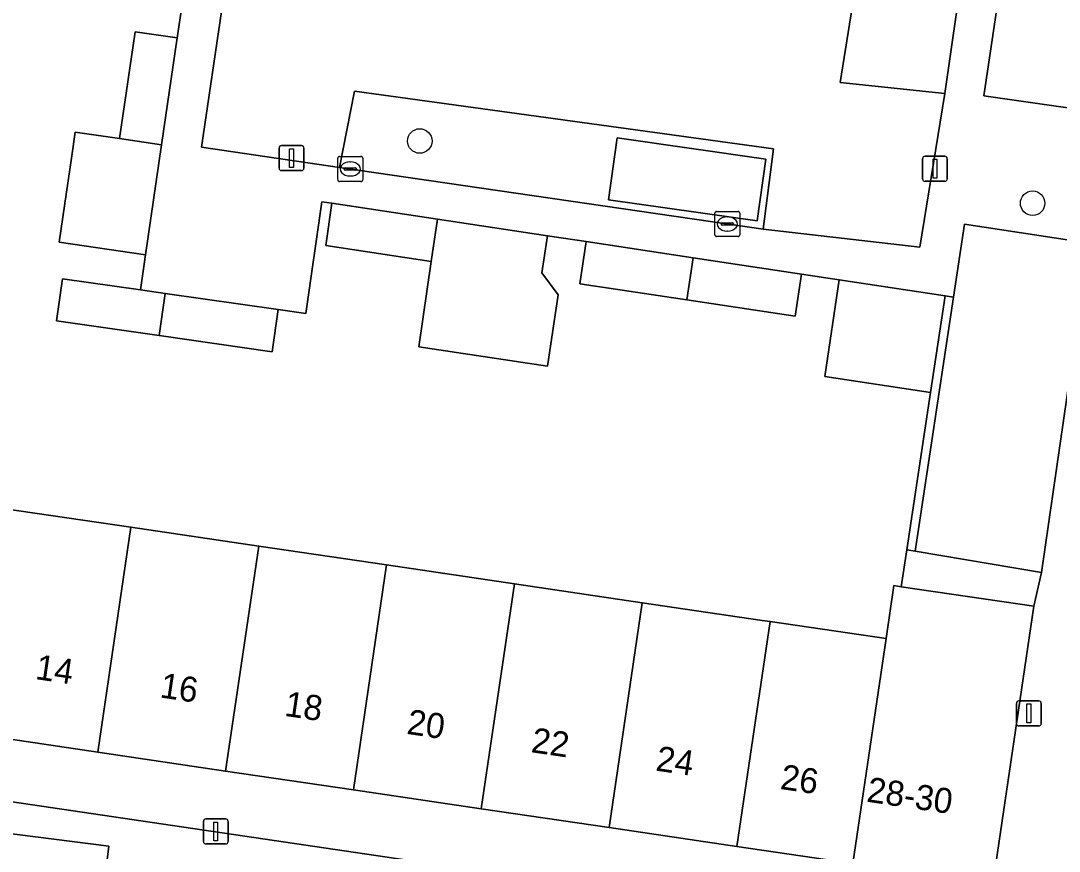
# Model space of a CAD drawing. Extents: x 161087 to 161926, y 382572 to 383873.
# Drawn here: x 161800.64 to 161842.08, y 383320.12 to 383353.26 of the extents above; entities that cross this region are included whole.
import ezdxf

# ---------------------------------------------------------------- set-up
doc = ezdxf.new("R2010")
doc.units = 0
for name, color, linetype in [('IMGEO_Boom', 7, 'Continuous'), ('IMGEO_Erf', 7, 'Continuous'), ('IMGEO_Groenvoorziening', 7, 'Continuous'), ('IMGEO_Kolk', 7, 'Continuous'), ('IMGEO_Lichtmast', 7, 'Continuous'), ('IMGEO_Muur', 7, 'Continuous'), ('IMGEO_Pand', 7, 'Continuous'), ('IMGEO_Pand_nummerreeks', 7, 'Continuous'), ('IMGEO_Parkeervlak_open', 7, 'Continuous'), ('IMGEO_Rijbaan_lokaal_open', 7, 'Continuous'), ('IMGEO_Voetpad_open', 7, 'Continuous')]:
    doc.layers.add(name, color=color, linetype=linetype)

msp = doc.modelspace()

# ---------------------------------------------------------------- linework, layer by layer
at = {"layer": 'IMGEO_Boom'}
for centre in [(161816.562, 383348.464), (161841.022, 383345.982)]:
    msp.add_circle(centre, 0.489, dxfattribs=at)
at = {"layer": 'IMGEO_Erf'}
for points in [[(161799.927, 383333.803), (161805.03, 383333.051), (161810.133, 383332.298), (161815.236, 383331.545), (161820.339, 383330.793), (161825.442, 383330.04), (161830.228, 383329.334), (161830.545, 383329.287), (161835.174, 383328.605), (161835.486, 383330.721), (161835.773, 383330.679), (161835.996, 383332.147), (161836.949, 383338.427), (161832.721, 383339.066), (161833.303, 383342.922), (161831.8, 383343.149), (161831.547, 383341.469), (161827.223, 383342.122), (161822.944, 383342.768), (161823.197, 383344.448), (161821.655, 383344.681), (161821.433, 383343.208), (161822.091, 383342.325), (161821.664, 383339.478), (161816.52, 383340.251), (161817.022, 383343.659), (161812.809, 383344.292), (161813.052, 383345.98), (161812.656, 383346.04), (161812.013, 383341.577), (161810.91, 383341.735), (161810.67, 383340.053), (161806.157, 383340.698), (161802.057, 383341.285), (161802.297, 383342.967), (161805.415, 383342.521), (161805.619, 383343.919), (161802.166, 383344.422), (161802.67, 383347.876), (161802.808, 383348.82), (161804.575, 383348.56), (161805.197, 383352.822), (161806.879, 383352.577), (161807.101, 383354.101)], [(161833.851, 383319.63), (161829.222, 383320.313), (161824.119, 383321.066), (161819.016, 383321.818), (161813.913, 383322.571), (161808.81, 383323.323), (161803.707, 383324.076), (161798.604, 383324.829)], [(161785.677, 383324.251), (161839.055, 383316.368)]]:
    msp.add_lwpolyline(points, dxfattribs=at)
at = {"layer": 'IMGEO_Groenvoorziening'}
for points in [[(161835.02, 383361.287), (161834.715, 383361.333), (161832.071, 383361.729), (161832.608, 383365.277), (161832.962, 383365.223), (161832.998, 383365.217), (161833.134, 383366.13), (161815.052, 383368.836), (161812.927, 383353.705), (161808.711, 383354.103), (161807.853, 383348.215), (161813.359, 383347.412), (161813.958, 383350.453), (161830.683, 383348.15), (161830.273, 383344.944), (161836.516, 383344.223), (161837.512, 383350.361), (161833.344, 383350.796)], [(161839.651, 383365.156), (161835.297, 383365.807), (161835.177, 383364.883), (161835.56, 383364.824), (161835.02, 383361.287), (161833.344, 383350.796), (161837.512, 383350.361)], [(161830.683, 383348.15), (161813.958, 383350.453), (161813.359, 383347.412), (161830.273, 383344.944)], [(161830.376, 383347.74), (161830.023, 383345.281), (161824.1, 383346.121), (161824.445, 383348.597)]]:
    msp.add_lwpolyline(points, close=True, dxfattribs=at)
at = {"layer": 'IMGEO_Kolk'}
for p, q in [((161813.287, 383346.921), (161813.287, 383347.773)), ((161813.362, 383347.847), (161814.214, 383347.847)), ((161813.775, 383347.627), (161813.8, 383347.627)), ((161814.288, 383347.773), (161814.288, 383346.921)), ((161813.546, 383347.341), (161813.546, 383347.353)), ((161813.984, 383347.304), (161813.586, 383347.304)), ((161813.589, 383347.39), (161813.987, 383347.39)), ((161814.03, 383347.353), (161814.03, 383347.341)), ((161814.214, 383346.847), (161813.362, 383346.847)), ((161813.798, 383347.067), (161813.773, 383347.067)), ((161828.335, 383344.726), (161828.335, 383345.578)), ((161828.41, 383345.652), (161829.262, 383345.652)), ((161828.823, 383345.432), (161828.848, 383345.432)), ((161829.336, 383345.578), (161829.336, 383344.726)), ((161828.594, 383345.146), (161828.594, 383345.158)), ((161829.032, 383345.109), (161828.634, 383345.109)), ((161828.637, 383345.195), (161829.035, 383345.195)), ((161829.078, 383345.158), (161829.078, 383345.146)), ((161829.262, 383344.652), (161828.41, 383344.652)), ((161828.846, 383344.872), (161828.821, 383344.872))]:
    msp.add_line(p, q, dxfattribs=at)
for points in [[(161813.287, 383346.921), (161813.287, 383347.773)], [(161813.362, 383347.847), (161814.214, 383347.847)], [(161814.288, 383347.773), (161814.288, 383346.921)], [(161814.214, 383346.847), (161813.362, 383346.847)], [(161828.335, 383344.726), (161828.335, 383345.578)], [(161828.41, 383345.652), (161829.262, 383345.652)], [(161829.336, 383345.578), (161829.336, 383344.726)], [(161829.262, 383344.652), (161828.41, 383344.652)]]:
    msp.add_lwpolyline(points, dxfattribs=at)
for centre, radius, start, end in [((161813.364, 383347.771), 0.0765, 91.552, 178.448), ((161813.364, 383347.771), 0.0765, 91.552, 178.448), ((161814.212, 383347.771), 0.0765, 1.552, 88.448), ((161814.212, 383347.771), 0.0765, 1.552, 88.448), ((161813.586, 383347.35), 0.0403, 85.8775, 175.7526), ((161813.583, 383347.34), 0.0366, 178.938, 274.7102), ((161813.987, 383347.347), 0.043, 264.8664, 352.4533), ((161813.991, 383347.352), 0.0386, 1.7309, 96.639), ((161813.364, 383346.923), 0.0765, 181.552, 268.448), ((161813.364, 383346.923), 0.0765, 181.552, 268.448), ((161814.212, 383346.923), 0.0765, 271.552, 358.448), ((161814.212, 383346.923), 0.0765, 271.552, 358.448), ((161828.412, 383345.576), 0.0765, 91.552, 178.448), ((161828.412, 383345.576), 0.0765, 91.552, 178.448), ((161829.26, 383345.576), 0.0765, 1.552, 88.448), ((161829.26, 383345.576), 0.0765, 1.552, 88.448), ((161828.634, 383345.155), 0.0403, 85.8775, 175.7526), ((161828.631, 383345.145), 0.0366, 178.938, 274.7102), ((161829.035, 383345.152), 0.043, 264.8664, 352.4533), ((161829.039, 383345.157), 0.0386, 1.7309, 96.639), ((161828.412, 383344.728), 0.0765, 181.552, 268.448), ((161828.412, 383344.728), 0.0765, 181.552, 268.448), ((161829.26, 383344.728), 0.0765, 271.552, 358.448), ((161829.26, 383344.728), 0.0765, 271.552, 358.448)]:
    msp.add_arc(centre, radius, start, end, dxfattribs=at)
for centre, major_axis, ratio, start_param, end_param in [((161813.774, 383347.347), (-0.387, 0.002), 0.722429, 4.712389, 7.853982), ((161813.799, 383347.347), (-0.39, 0.002), 0.717154, 1.570796, 4.712389), ((161828.822, 383345.152), (-0.387, 0.002), 0.722429, 4.712389, 7.853982), ((161828.847, 383345.152), (-0.39, 0.002), 0.717154, 1.570796, 4.712389)]:
    msp.add_ellipse(centre, major_axis=major_axis, ratio=ratio, start_param=start_param, end_param=end_param, dxfattribs=at)
at = {"layer": 'IMGEO_Lichtmast'}
for p, q in [((161810.946, 383347.381), (161810.946, 383348.181)), ((161810.946, 383348.181), (161810.946, 383347.381)), ((161811.046, 383348.281), (161811.836, 383348.281)), ((161811.836, 383348.281), (161811.046, 383348.281)), ((161811.936, 383348.181), (161811.936, 383347.381)), ((161811.936, 383347.381), (161811.936, 383348.181)), ((161836.626, 383346.958), (161836.626, 383347.758)), ((161836.626, 383347.758), (161836.626, 383346.958)), ((161836.726, 383347.858), (161837.516, 383347.858)), ((161837.516, 383347.858), (161836.726, 383347.858)), ((161837.616, 383347.758), (161837.616, 383346.958)), ((161837.616, 383346.958), (161837.616, 383347.758)), ((161811.836, 383347.281), (161811.046, 383347.281)), ((161811.046, 383347.281), (161811.836, 383347.281)), ((161837.516, 383346.858), (161836.726, 383346.858)), ((161836.726, 383346.858), (161837.516, 383346.858)), ((161840.374, 383325.222), (161840.374, 383326.022)), ((161840.374, 383326.022), (161840.374, 383325.222)), ((161840.474, 383326.122), (161841.264, 383326.122)), ((161841.264, 383326.122), (161840.474, 383326.122)), ((161841.364, 383326.022), (161841.364, 383325.222)), ((161841.364, 383325.222), (161841.364, 383326.022)), ((161841.264, 383325.122), (161840.474, 383325.122)), ((161840.474, 383325.122), (161841.264, 383325.122)), ((161808.023, 383321.411), (161808.813, 383321.411)), ((161808.813, 383321.411), (161808.023, 383321.411)), ((161807.923, 383320.511), (161807.923, 383321.311)), ((161807.923, 383321.311), (161807.923, 383320.511)), ((161808.913, 383321.311), (161808.913, 383320.511)), ((161808.913, 383320.511), (161808.913, 383321.311)), ((161808.813, 383320.411), (161808.023, 383320.411)), ((161808.023, 383320.411), (161808.813, 383320.411))]:
    msp.add_line(p, q, dxfattribs=at)
for points in [[(161811.366, 383348.156), (161811.516, 383348.156), (161811.516, 383347.406), (161811.366, 383347.406), (161811.366, 383348.156)], [(161837.046, 383347.733), (161837.196, 383347.733), (161837.196, 383346.983), (161837.046, 383346.983), (161837.046, 383347.733)], [(161840.794, 383325.997), (161840.944, 383325.997), (161840.944, 383325.247), (161840.794, 383325.247), (161840.794, 383325.997)], [(161808.343, 383321.286), (161808.493, 383321.286), (161808.493, 383320.536), (161808.343, 383320.536), (161808.343, 383321.286)]]:
    msp.add_lwpolyline(points, dxfattribs=at)
for centre, start, end in [((161811.046, 383348.181), 90, 180), ((161811.046, 383348.181), 90, 180), ((161811.836, 383348.181), 0, 90), ((161811.836, 383348.181), 360, 90), ((161836.726, 383347.758), 90, 180), ((161836.726, 383347.758), 90, 180), ((161837.516, 383347.758), 0, 90), ((161837.516, 383347.758), 360, 90), ((161811.046, 383347.381), 180, 270), ((161811.046, 383347.381), 180, 270), ((161811.836, 383347.381), 270, 0), ((161811.836, 383347.381), 270, 0), ((161836.726, 383346.958), 180, 270), ((161836.726, 383346.958), 180, 270), ((161837.516, 383346.958), 270, 0), ((161837.516, 383346.958), 270, 0), ((161840.474, 383326.022), 90, 180), ((161840.474, 383326.022), 90, 180), ((161841.264, 383326.022), 0, 90), ((161841.264, 383326.022), 360, 90), ((161840.474, 383325.222), 180, 270), ((161840.474, 383325.222), 180, 270), ((161841.264, 383325.222), 270, 0), ((161841.264, 383325.222), 270, 0), ((161808.023, 383321.311), 90, 180), ((161808.023, 383321.311), 90, 180), ((161808.813, 383321.311), 0, 90), ((161808.813, 383321.311), 360, 90), ((161808.023, 383320.511), 180, 270), ((161808.023, 383320.511), 180, 270), ((161808.813, 383320.511), 270, 0), ((161808.813, 383320.511), 270, 0)]:
    msp.add_arc(centre, 0.1, start, end, dxfattribs=at)
at = {"layer": 'IMGEO_Muur'}
for points in [[(161836.949, 383338.427), (161835.996, 383332.147)], [(161835.996, 383332.147), (161835.773, 383330.679)]]:
    msp.add_lwpolyline(points, dxfattribs=at)
at = {"layer": 'IMGEO_Pand'}
for points in [[(161804.575, 383348.56), (161806.258, 383348.312), (161806.879, 383352.577), (161805.197, 383352.822)], [(161806.258, 383348.312), (161804.575, 383348.56), (161802.808, 383348.82), (161802.67, 383347.876), (161802.166, 383344.422), (161805.619, 383343.919)], [(161830.376, 383347.74), (161824.445, 383348.597), (161824.1, 383346.121), (161830.023, 383345.281)], [(161817.022, 383343.659), (161817.27, 383345.343), (161813.052, 383345.98), (161812.809, 383344.292)], [(161821.433, 383343.208), (161821.655, 383344.681), (161817.27, 383345.343), (161817.022, 383343.659), (161816.52, 383340.251), (161821.664, 383339.478), (161822.091, 383342.325)], [(161827.223, 383342.122), (161827.471, 383343.803), (161823.197, 383344.448), (161822.944, 383342.768)], [(161827.223, 383342.122), (161831.547, 383341.469), (161831.8, 383343.149), (161827.471, 383343.803)], [(161806.405, 383342.379), (161805.415, 383342.521), (161802.297, 383342.967), (161802.057, 383341.285), (161806.157, 383340.698)], [(161833.303, 383342.922), (161832.721, 383339.066), (161836.949, 383338.427), (161837.534, 383342.282)], [(161806.405, 383342.379), (161806.157, 383340.698), (161810.67, 383340.053), (161810.91, 383341.735)], [(161803.707, 383324.076), (161805.03, 383333.051), (161799.927, 383333.803), (161798.604, 383324.829)], [(161803.707, 383324.076), (161808.81, 383323.323), (161810.133, 383332.298), (161805.03, 383333.051)], [(161810.133, 383332.298), (161808.81, 383323.323), (161813.913, 383322.571), (161815.236, 383331.545)], [(161820.339, 383330.793), (161815.236, 383331.545), (161813.913, 383322.571), (161819.016, 383321.818)], [(161824.119, 383321.066), (161825.442, 383330.04), (161820.339, 383330.793), (161819.016, 383321.818)], [(161833.851, 383319.63), (161839.428, 383318.808), (161841.064, 383329.898), (161835.773, 383330.679), (161835.486, 383330.721), (161835.174, 383328.605)], [(161824.119, 383321.066), (161829.222, 383320.313), (161830.545, 383329.287), (161830.228, 383329.334), (161825.442, 383330.04)], [(161829.222, 383320.313), (161833.851, 383319.63), (161835.174, 383328.605), (161830.545, 383329.287)]]:
    msp.add_lwpolyline(points, close=True, dxfattribs=at)
at = {"layer": 'IMGEO_Parkeervlak_open'}
for points in [[(161845.97, 383364.305), (161841.268, 383365.019), (161839.08, 383350.273), (161843.823, 383349.592)], [(161843.28, 383344.388), (161838.306, 383345.14), (161837.866, 383342.229), (161836.332, 383332.091), (161841.38, 383331.247)], [(161803.922, 383318.496), (161804.146, 383320.317), (161799.743, 383320.887), (161799.443, 383319.164)]]:
    msp.add_lwpolyline(points, close=True, dxfattribs=at)
at = {"layer": 'IMGEO_Rijbaan_lokaal_open'}
msp.add_lwpolyline([(161848.67, 383345.746), (161849.108, 383348.727), (161851.283, 383363.53), (161845.97, 383364.305), (161843.823, 383349.592), (161843.433, 383346.923), (161843.637, 383346.861), (161843.588, 383346.522), (161843.28, 383344.388), (161841.38, 383331.247), (161841.064, 383329.898), (161839.428, 383318.808), (161839.055, 383316.368), (161843.646, 383315.611), (161844.388, 383320.647), (161844.886, 383323.625), (161846.503, 383334.362), (161846.729, 383335.866), (161846.77, 383336.138), (161847.253, 383336.103)], close=True, dxfattribs=at)
at = {"layer": 'IMGEO_Voetpad_open'}
for points in [[(161808.711, 383354.103), (161810.948, 383369.45), (161815.052, 383368.836), (161833.134, 383366.13), (161834.312, 383365.954), (161835.297, 383365.807), (161839.651, 383365.156), (161837.512, 383350.361), (161836.516, 383344.223), (161830.273, 383344.944), (161813.359, 383347.412), (161807.853, 383348.215)], [(161837.866, 383342.229), (161837.534, 383342.282), (161836.949, 383338.427), (161835.996, 383332.147), (161836.332, 383332.091)], [(161835.773, 383330.679), (161841.064, 383329.898), (161841.38, 383331.247), (161836.332, 383332.091), (161835.996, 383332.147)]]:
    msp.add_lwpolyline(points, close=True, dxfattribs=at)
for points in [[(161843.823, 383349.592), (161839.08, 383350.273), (161841.268, 383365.019)], [(161807.101, 383354.101), (161806.879, 383352.577), (161806.258, 383348.312), (161805.619, 383343.919), (161805.415, 383342.521), (161806.405, 383342.379), (161810.91, 383341.735), (161812.013, 383341.577), (161812.656, 383346.04), (161813.052, 383345.98), (161817.27, 383345.343), (161821.655, 383344.681), (161823.197, 383344.448), (161827.471, 383343.803), (161831.8, 383343.149), (161833.303, 383342.922), (161837.534, 383342.282), (161837.866, 383342.229), (161838.306, 383345.14), (161843.28, 383344.388)], [(161839.055, 383316.368), (161785.677, 383324.251), (161782.963, 383327.407), (161783.401, 383330.319), (161780.972, 383330.759), (161780.517, 383327.308), (161776.029, 383327.891), (161775.39, 383323.615), (161778.471, 383323.158), (161778.619, 383324.071), (161791.655, 383322.11), (161791.437, 383320.359), (161793.48, 383320.054), (161793.78, 383321.777), (161798.183, 383321.207), (161797.959, 383319.386)], [(161799.443, 383319.164), (161799.743, 383320.887), (161804.146, 383320.317), (161803.922, 383318.496)]]:
    msp.add_lwpolyline(points, dxfattribs=at)

# ---------------------------------------------------------------- texts
at = {"layer": 'IMGEO_Pand_nummerreeks'}
for s, rotation, p in [('14', 351.6102, (161801.186, 383326.995)), ('16', 351.6102, (161806.156, 383326.262)), ('18', 351.6102, (161811.129, 383325.528)), ('20', 351.6102, (161816.009, 383324.809)), ('22', 351.6102, (161820.973, 383324.077)), ('24', 351.6102, (161825.946, 383323.343)), ('26', 351.6102, (161830.916, 383322.61)), ('28-30', 351.6155, (161834.362, 383322.102))]:
    msp.add_text(s, height=1, rotation=rotation, dxfattribs=at).set_placement(p)

doc.saveas('drawing.dxf')
